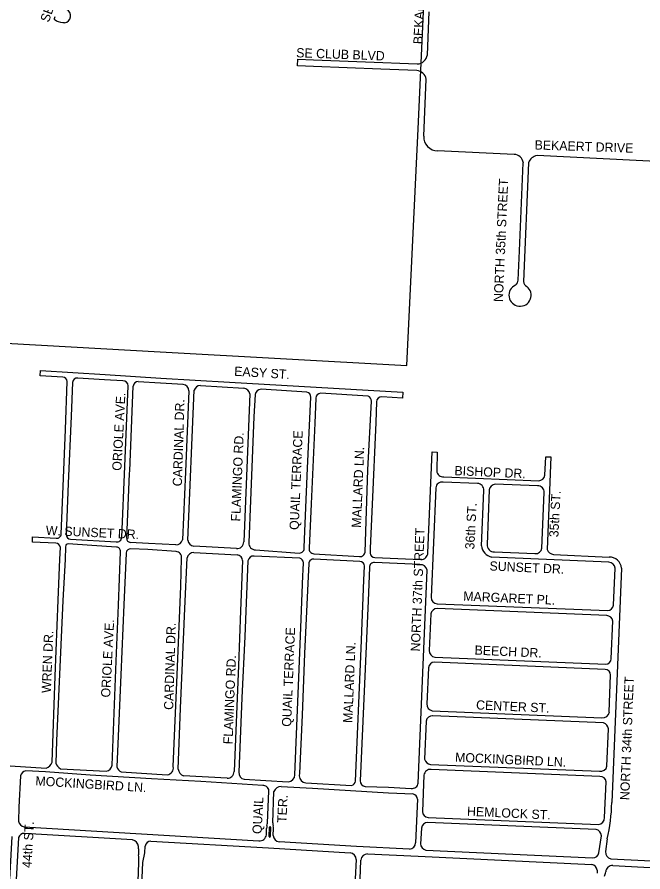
# Model space of a CAD drawing. Extents: x 0 to 712119, y 0 to 761125.
# Drawn here: x 671127 to 674515, y 738055 to 742682 of the extents above; entities that cross this region are included whole.
import ezdxf

# ---------------------------------------------------------------- set-up
doc = ezdxf.new("R2010")
doc.units = 0
for name, color, linetype in [('city boundary', 7, 'Continuous'), ('PAVED ROADS', 7, 'Continuous'), ('street names', 7, 'Continuous')]:
    doc.layers.add(name, color=color, linetype=linetype)

msp = doc.modelspace()

# ---------------------------------------------------------------- linework, layer by layer
at = {"layer": 'city boundary'}
msp.add_lwpolyline([(670482.2, 740951), (670583.1, 740945.3), (671901.4, 740871.1), (673237.1, 740795.9), (673300.8, 742115), (673337.3, 742913.5), (673357.4, 743351.8), (673336.9, 743352.7), (673372.3, 744019.4), (673393, 744410.2), (674447.9, 744041.9)], dxfattribs=at)
at = {"layer": 'PAVED ROADS'}
for points in [[(673348.5, 742478.9), (673359, 742711)], [(671384, 742651.5), (671374.5, 742651.5), (671363.5, 742653.5), (671351, 742656.5), (671341, 742660), (671332.5, 742665.5), (671329.5, 742670), (671330, 742675), (671333.5, 742685.5)], [(673291.8, 742392.8), (673097.2, 742400.5), (672731.6, 742415), (672645.3, 742418.4), (672646.7, 742454.4), (672732.6, 742451), (673012.8, 742439.9), (673292.9, 742428.8)], [(673328.6, 742037.6), (673342.6, 742347.1)], [(673818.5, 741939.4), (673403.8, 741959)], [(676493.6, 741812.5), (675857, 741841.5), (675857, 741841.5), (675051.5, 741878.2), (673942.6, 741933.3)], [(673839.8, 741258.7), (673846.8, 741417.7), (673868, 741893.4)], [(673896.7, 741894.4), (673868.4, 741251.1)], [(671374.5, 740734.2), (671251.8, 740741.3), (671254.1, 740768.8), (671603.7, 740747), (671905.9, 740728.2), (672277.5, 740706.4), (673215.3, 740653.1), (673213.1, 740620.4), (673101.5, 740626.3)], [(671365.8, 739884.7), (671372.7, 740055.1), (671389.1, 740449.7), (671399.2, 740710.2)], [(671427.7, 740705), (671419.5, 740521.5), (671404.5, 740157.4), (671392.4, 739881.8)], [(671700.3, 740713.6), (671600.5, 740719.1), (671455.3, 740728.4)], [(671782.9, 740709.1), (671903.8, 740702.6), (672027, 740694.7)], [(671694.1, 739866.6), (671709.8, 740250.1), (671729.4, 740687.1)], [(671721.3, 739861.6), (671736.1, 740211.9), (671736.8, 740225.8), (671755.2, 740685.4)], [(672056.6, 740659.4), (672038.7, 740221.9)], [(672051.2, 739850.4), (672085.6, 740662.5)], [(672119.4, 740688), (672354.8, 740674.1)], [(672696.5, 740651.8), (672447.8, 740668.7)], [(672386.6, 740642.8), (672372.1, 740286.5), (672354.1, 739842)], [(672416.6, 740639.8), (672409.2, 740519.4), (672390.3, 740065.6), (672382.3, 739837.7)], [(672682.1, 739812.5), (672700.1, 740240.5), (672717.1, 740625.9)], [(672744.7, 740619.8), (672738.6, 740485.3), (672718.8, 740047.8), (672708.7, 739808.7)], [(673027.1, 740629.8), (672770.6, 740646.1)], [(673027.1, 740629.8), (673027.1, 740629.8)], [(673011.1, 739786.8), (673025.7, 740231.4), (673045.5, 740603.7)], [(673073, 740600), (673068.8, 740488.2), (673049.8, 740044.2), (673038.4, 739807.4), (673038.7, 739781.3)], [(673351.3, 739782.3), (673373.6, 740328.6), (673402.2, 740327.8), (673399.2, 740225.6)], [(673984.6, 740202.2), (673989.9, 740302.8), (674017, 740302.7), (673997.2, 739799.7)], [(672038.7, 740221.9), (672022.3, 739853.4)], [(673619.4, 740158.1), (673433.6, 740165.4)], [(673437.7, 740193.9), (673951.8, 740173.1)], [(673944.7, 740145.2), (673715.7, 740154.2)], [(673393.9, 740135), (673368.9, 739541.7)], [(673393.9, 740135), (673393.9, 740135)], [(673642.2, 739820.7), (673654.2, 740119.1)], [(673683.1, 740122.8), (673671.4, 739828.4)], [(673968.3, 739808.2), (673981.4, 740108.4)], [(671337.1, 739835.3), (671210.1, 739840.3), (671211.5, 739868.5), (671338.8, 739861.4)], [(671665.5, 739813.6), (671531.5, 739822.8), (671404.6, 739831.3)], [(671417, 739856.4), (671664, 739841.3)], [(671986.5, 739825.3), (671838.6, 739832.4), (671739.6, 739839)], [(671316.5, 738649.5), (671334, 739115), (671350.5, 739527), (671359.2, 739748.3), (671361.4, 739811.1)], [(671390, 739815.2), (671387, 739746), (671374.5, 739524), (671340.4, 738764.1), (671336.3, 738644.1)], [(671642, 738633), (671664, 739196.5), (671676, 739498.5), (671687, 739788.8)], [(671717.4, 739781.6), (671704.5, 739501.5), (671688, 739123), (671667.5, 738625)], [(671988.4, 739789.9), (671988.4, 739789.9), (671835.7, 739800.3), (671743.5, 739804.4)], [(671988.4, 739789.9), (671988.4, 739789.9)], [(672083.8, 739784.9), (672319.4, 739771.1)], [(672314.7, 739805.4), (672084.2, 739819.1), (672084.2, 739819.1)], [(672417.5, 739798.9), (672655.1, 739781.5)], [(673711.8, 739788.2), (673930.4, 739778.5)], [(673711.8, 739788.2), (673711.8, 739788.2)], [(671972.7, 738625.4), (671993.5, 739123), (672013.5, 739602.5), (672017.5, 739754)], [(672000, 738612), (672011.5, 738941.9), (672021.3, 739146.1), (672035.2, 739481.9), (672047.3, 739754.6)], [(672348.4, 739741.1), (672336.5, 739468.5), (672325.5, 739171.8)], [(672377, 739738.7), (672359.8, 739330.1), (672344.5, 738997.5), (672327.9, 738595.8)], [(672657.6, 739753.6), (672410.7, 739765.4)], [(672733.5, 739777.5), (672981.8, 739762.7)], [(672982.8, 739736), (672734.1, 739748.4)], [(673064.3, 739758.1), (673313.4, 739746.8)], [(674330.8, 739732.3), (673696.7, 739759.7)], [(674030.9, 739774.1), (674332.5, 739759.6)], [(672631.5, 738581.2), (672652.4, 739107.7), (672664.2, 739377.5), (672674, 739658.5), (672676, 739690.5)], [(672706.4, 739723.3), (672702.8, 739653.8), (672683.9, 739237.4), (672670.2, 738903.8), (672655.5, 738590), (672654.5, 738575.5)], [(672676, 739690.5), (672678, 739728.5)], [(672958.8, 738547.3), (672989.2, 739265.6), (673004.3, 739635.3), (673007.9, 739711)], [(673035.4, 739702.8), (673027.6, 739523.6), (673008.2, 739073), (672984.2, 738547.7)], [(673307.3, 739719.6), (673063.1, 739730.9)], [(673298.5, 738536), (673347.3, 739688)], [(674398.8, 739698.9), (674347, 738430.8)], [(674355.8, 739499.5), (674365, 739698.8)], [(673401.1, 739507.1), (674325.1, 739469.7)], [(674319.9, 739442.6), (673401.9, 739480.9)], [(673366.6, 739452.6), (673357.9, 739253.7)], [(674343.8, 739208.4), (674352.6, 739413.6)], [(674311.5, 739151.3), (673386.4, 739190.2)], [(673388.6, 739216.9), (674315.3, 739179.4), (674315.3, 739179.4)], [(672325.5, 739171.8), (672302, 738598.5)], [(673354.6, 739160.9), (673345.3, 738965.2)], [(674333.6, 738922), (674340.3, 739120.9)], [(673375.3, 738927.8), (674292.7, 738889.3)], [(673375.3, 738927.8), (673375.3, 738927.8)], [(674301.7, 738861.8), (673377.2, 738900.1)], [(673342.1, 738871.9), (673333.3, 738665.7)], [(674320.9, 738628.4), (674328.6, 738829.9)], [(671032, 738633), (671285, 738617.5)], [(673366, 738637.4), (674279.9, 738600)], [(672458, 738523), (672122, 738544.5), (671855, 738558.7), (671522.5, 738579.5), (671281, 738596.5), (671174.5, 738602.5)], [(671361.5, 738613.8), (671610, 738600.5)], [(671691.4, 738596.8), (671940.5, 738581.5)], [(673330, 738579.2), (673321.4, 738382.7)], [(674282.9, 738572), (673369.1, 738610.2)], [(671146.5, 738575), (671137.3, 738406.4), (671135, 738330.3)], [(672263.8, 738562.7), (672027.4, 738575.1)], [(672357, 738556.5), (672473.3, 738549.5), (672595.1, 738543.4)], [(672690.4, 738537.6), (672937.7, 738523.4)], [(672958.8, 738547.3), (672958.8, 738547.3)], [(673298.5, 738536), (673298.5, 738536)], [(674307.5, 738349.2), (674316.5, 738543)], [(672483.5, 738320), (672491, 738494)], [(672511, 738320.5), (672517.7, 738490.8), (672517.7, 738490.8)], [(672557.4, 738517.6), (672726, 738508.5), (673138.2, 738483.5), (673270.7, 738477.7)], [(673011.3, 738518.6), (673137.8, 738513.2), (673261.2, 738507)], [(673295.6, 738448.7), (673284.2, 738213.5)], [(673352.2, 738350.1), (674274.1, 738312.2)], [(673352.2, 738350.1), (673352.2, 738350.1)], [(671165.5, 738299), (672436, 738224.5)], [(674262.5, 738285.6), (673349.9, 738322.8)], [(671752, 738229), (671166.5, 738264)], [(672477, 738256.5), (672477.5, 738291)], [(672491.7, 738246.9), (672493.6, 738297.4)], [(672499.6, 738297), (672498.1, 738246.8)], [(672513.6, 738253.2), (672515.5, 738290.5)], [(673316.4, 738292.4), (673311.4, 738208)], [(671135.5, 738242), (671119.5, 737948), (671099.5, 737947.5), (671084, 737949), (671100.5, 738246.5)], [(671852, 738222.5), (672489, 738186), (672930.6, 738159.4)], [(673251, 738178.6), (672964.4, 738193.8), (672546, 738218)], [(674277.1, 738159.5), (674291.6, 738250.9), (674291.6, 738250.9)], [(674322, 738234.2), (674313.7, 738165.2)], [(671785, 738181), (671785, 738193.5)], [(671789.5, 737519), (671787, 737543), (671792.5, 737754), (671797, 737858), (671807.5, 738107), (671818, 738159.5), (671821, 738194)], [(673340.9, 738173.9), (674243.2, 738131.4)], [(672963.7, 738122.2), (672953, 737913.3)], [(672981, 737915.1), (672988.4, 738119.4)], [(673025, 738153.1), (673299, 738140.7), (674239.8, 738095.1)], [(674342, 738126.6), (674742.1, 738106.4)], [(671717, 736345.5), (671718.5, 736360.5), (671735.6, 736745.5), (671735.9, 736758.7), (671746.4, 737014.3), (671758.4, 737360.6), (671766.9, 737539.7), (671773.1, 737720.6), (671774, 737754), (671786.5, 738105)], [(674353, 738089.3), (674789.4, 738067.2), (674948.2, 738058.1)], [(674267.1, 738064.6), (674268.3, 738047.9)]]:
    msp.add_lwpolyline(points, dxfattribs=at)
for centre, radius, start, end in [((671378.7, 742689.7), 38.6, 277.8693, 62.5659), ((673292, 742485.7), 56.9, 270.8859, 353.1319), ((673286.3, 742335.6), 57.4, 11.5227, 84.4987), ((673403.6, 742034), 75.1, 177.3127, 270.211), ((673815.4, 741886.4), 53.1, 7.5329, 86.6092), ((673951.5, 741876.3), 57.7, 98.8506, 161.752), ((673850.3, 741177.2), 59.9, 114.6663, 52.265), ((673804.4, 741260.2), 35.4, 306.16, 357.62), ((673901.4, 741254.4), 33.2, 185.6867, 244.2268), ((671371.2, 740706.1), 28.3, 8.2335, 83.3388), ((671453.2, 740702.9), 25.6, 85.4053, 175.3806), ((671700.1, 740684.1), 29.5, 5.8672, 89.4821), ((671782.7, 740681.3), 27.8, 89.5765, 171.4899), ((672022, 740660.4), 34.6, 358.2948, 81.717), ((672120.2, 740651.8), 36.2, 91.3793, 162.9144), ((672350.1, 740637.5), 37, 8.3453, 82.6792), ((672450.5, 740634.4), 34.3, 94.5044, 170.9561), ((672690.7, 740626), 26.4, 359.7254, 77.1508), ((672771.4, 740619.4), 26.7, 91.7794, 179.0441), ((673021.2, 740606.1), 24.4, 354.3449, 75.9191), ((673100.7, 740598.6), 27.7, 88.4328, 177.201), ((673433.7, 740228.2), 34.6, 184.3039, 276.6679), ((673950.8, 740207.3), 34.3, 271.6886, 351.3943), ((673428.6, 740130.8), 35, 81.8127, 173.116), ((673618.7, 740122.5), 35.6, 354.4602, 88.8935), ((673720.5, 740116.6), 38, 97.3623, 170.4953), ((673946.2, 740110), 35.3, 357.5501, 92.4762), ((671342, 739884.9), 23.8, 262.2722, 359.5108), ((671417.5, 739881.5), 25.1, 179.3398, 268.8442), ((671336.7, 739810.6), 24.7, 1.2346, 89.106), ((671403.9, 739817.3), 14.1, 87.2456, 188.5128), ((671666.5, 739868.9), 27.7, 264.8144, 355.1815), ((671741.3, 739859.1), 20.2, 172.9497, 265.1737), ((671986.8, 739861.9), 36.6, 269.5075, 346.6022), ((672087.5, 739855.6), 36.6, 188.0522, 264.8457), ((672318.6, 739840.7), 35.5, 263.6518, 2.1239), ((672416.9, 739833.7), 34.9, 173.5189, 271.0241), ((673709.4, 739826.2), 38, 176.6402, 273.6263), ((671664.9, 739791.4), 22.2, 353.3764, 88.4503), ((671742.9, 739778.7), 25.7, 88.7169, 173.706), ((671985.8, 739758), 32, 352.7323, 85.3317), ((672084.9, 739746.5), 38.4, 91.6412, 167.8144), ((672655.8, 739808.2), 26.6, 268.4364, 9.3987), ((672735.3, 739804.3), 26.9, 170.7811, 266.2355), ((672984.8, 739788.9), 26.4, 263.4534, 355.4996), ((673063.8, 739783.3), 25.2, 184.6666, 271.1072), ((673314.8, 739783.3), 36.5, 267.6657, 358.4935), ((673709, 739825.6), 67, 184.174, 259.4412), ((673934.5, 739812.2), 34, 263.1662, 353.1268), ((674032.7, 739811.6), 37.5, 198.49, 267.2372), ((672316.7, 739739.6), 31.7, 2.8639, 85.2572), ((672409.4, 739732.3), 33.1, 87.8661, 168.9111), ((672648.2, 739725.2), 29.9, 6.3731, 71.7672), ((672730.8, 739724.2), 24.4, 82.3501, 182.2315), ((672982.4, 739710.5), 25.5, 1.173, 89.1081), ((674335.6, 739696.4), 63.3, 2.2524, 92.8376), ((673062.1, 739704.2), 26.7, 87.867, 183.0211), ((673309.5, 739681.2), 38.4, 10.1476, 93.3185), ((674328.5, 739695.7), 36.7, 4.8428, 86.4207), ((673402.7, 739540.9), 33.9, 178.5182, 267.2333), ((673401.7, 739444.9), 36, 89.822, 167.7337), ((674324, 739501.5), 31.8, 272.0703, 356.4141), ((674318.2, 739407.6), 35, 9.778, 87.1366), ((673396.1, 739254.4), 38.2, 181.0531, 258.7796), ((673386.1, 739158.6), 31.6, 89.4498, 175.9041), ((674313.4, 739209.7), 30.4, 273.6021, 357.4457), ((674309.4, 739120.5), 30.9, 0.654, 86.0671), ((673380.7, 738962.8), 35.4, 176.1142, 261.2366), ((673375.3, 738866.4), 33.7, 86.8419, 170.6456), ((674296.2, 738926.9), 37.8, 264.6786, 352.4369), ((674294.1, 738828.1), 34.6, 3.0406, 77.3146), ((671272.4, 738661.4), 45.6, 285.9692, 344.9331), ((671401.7, 738672.8), 71.4, 203.7282, 235.7437), ((671600.3, 738642.1), 42.7, 283.1731, 347.7152), ((671704, 738631.7), 37.1, 190.4047, 250.0909), ((671935.6, 738618.9), 37.7, 277.5096, 9.9635), ((673368.5, 738673.4), 36.1, 192.2748, 265.8772), ((674285.9, 738635.1), 35.7, 260.4172, 349.1546), ((671181.2, 738567.7), 35.5, 100.8799, 168.0878), ((672041.7, 738614.3), 41.8, 183.1096, 249.9461), ((672266.3, 738598.3), 35.7, 265.9582, 0.3594), ((672364.9, 738592.8), 37.1, 175.3468, 257.6776), ((672591.9, 738582.9), 39.7, 274.7196, 357.4963), ((673364.9, 738575.4), 35.1, 83.0539, 173.7243), ((672693.1, 738576.1), 38.6, 180.9442, 265.9487), ((672933.8, 738548.2), 25.1, 279.0556, 358.0511), ((673013.5, 738547.9), 29.4, 180.3403, 265.6658), ((673265.6, 738539.8), 33.1, 262.317, 353.4497), ((674284, 738539.4), 32.6, 6.2407, 91.9831), ((672458.3, 738484.9), 38.1, 58.8227, 90.4248), ((672462.3, 738493.5), 28.7, 1.0882, 56.8138), ((672554.4, 738479.3), 38.4, 85.5279, 162.6254), ((673260.2, 738443.5), 35.8, 8.4662, 72.9845), ((673419.8, 738448.9), 927.4, 346.6149, 358.8821), ((673353.8, 738382.4), 32.4, 179.5834, 267.1523), ((674271.7, 738348), 35.9, 273.9479, 1.9897), ((671171.8, 738335.7), 37.2, 188.2965, 260.2783), ((672589.9, 738280.8), 112.8, 166.8479, 174.8274), ((672356.5, 738345.7), 129.6, 342.381, 348.5501), ((672496.6, 738296.8), 3.02, 3.8223, 168.7297), ((672552.3, 738319.2), 41.3, 178.2093, 200.1154), ((672455.6, 738289.6), 59.9, 0.8328, 14.8738), ((673349.3, 738289.8), 33, 88.9873, 175.4081), ((671163.7, 738235), 29.1, 84.5714, 166.1535), ((672441.8, 738259.4), 35.4, 260.6343, 355.3089), ((672551.6, 738255.7), 38.1, 183.748, 261.551), ((674251.2, 738246.6), 40.6, 6.116, 73.8584), ((671743.6, 738188.1), 41.7, 7.3951, 78.4246), ((671852.1, 738191.3), 31.2, 90.1207, 175.0673), ((672494.9, 738247.5), 3.27, 190.2615, 347.7931), ((673250, 738212.8), 34.2, 271.6804, 1.1635), ((673345.8, 738207.9), 34.3, 179.8611, 261.9304), ((671965.5, 738164.5), 181.3, 174.778, 185.222), ((672923.2, 738119.4), 40.6, 4.0029, 79.4986), ((674244, 738165), 33.6, 268.6304, 350.5219), ((674348.4, 738160.9), 34.9, 172.905, 259.558), ((671212.7, 738106.5), 573.8, 359.8494, 4.1464), ((673025.2, 738116.2), 36.9, 90.3592, 175.024), ((674236.2, 738064.5), 30.8, 0.2716, 83.3648), ((674349.2, 738055), 34.6, 83.5623, 179.2903), ((674234.2, 738066.6), 81.1, 334.6505, 352.0482)]:
    msp.add_arc(centre, radius, start, end, dxfattribs=at)

# ---------------------------------------------------------------- texts
at = {"layer": 'street names'}
for s, rotation, p in [('SE GRIFFIN DR', 70.4228, (671298.5, 742650.7)), ('BEKAERT DRIVE', 87.4771, (673322.4, 742534.9)), ('SE CLUB BLVD', 357.8944, (672637.7, 742465.1)), ('BEKAERT DRIVE', 358.0919, (673928.4, 741966.2)), ('NORTH 35th STREET', 87.4771, (673757.1, 741139.3)), ('EASY ST.', 356.5396, (672301.5, 740741.2)), ('ORIOLE AVE.', 87.0118, (671691.8, 740225.8)), ('CARDINAL DR.', 88.253, (672019.4, 740142)), ('FLAMINGO RD.', 87.6591, (672334.7, 739951.5)), ('QUAIL TERRACE', 87.6591, (672651.8, 739905.6)), ('MALLARD LN.', 87.6591, (672988.8, 739917.3)), ('BISHOP DR.', 357.4097, (673494.1, 740203.3)), ('35th ST.', 86.9956, (674057.4, 739865.9)), ('36th ST.', 86.9956, (673602.4, 739800.1)), ('W. SUNSET DR.', 357.4097, (671282, 739879.6)), ('NORTH 37th STREET', 87.8184, (673308.2, 739247.9)), ('SUNSET DR.', 357.4097, (673684.1, 739687.1)), ('MARGARET PL.', 357.4097, (673541.9, 739524)), ('ORIOLE AVE.', 87.0118, (671631, 738998.5)), ('CARDINAL DR.', 88.253, (671972.3, 738931.9)), ('QUAIL TERRACE', 87.6591, (672610.5, 738840.1)), ('WREN DR.', 87.6764, (671309.8, 739022.7)), ('MALLARD LN.', 87.6591, (672942, 738860.8)), ('BEECH DR.', 357.4097, (673603.1, 739231.6)), ('FLAMINGO RD.', 87.6591, (672293.2, 738745.3)), ('NORTH 34th STREET', 87.856, (674441.4, 738443)), ('CENTER ST.', 357.4097, (673611.4, 738934.9)), ('MOCKINGBIRD LN.', 357.4097, (673497.6, 738651.8)), ('MOCKINGBIRD LN.', 356.4581, (671225.3, 738524.2)), ('QUAIL', 87.1219, (672450.7, 738259.5)), ('TER.', 87.1219, (672584.8, 738319.5)), ('HEMLOCK ST.', 357.4097, (673562.3, 738359.3)), ('44th ST.', 86.8672, (671205, 738075.7))]:
    msp.add_text(s, height=50, rotation=rotation, dxfattribs=at).set_placement(p)

doc.saveas('drawing.dxf')
